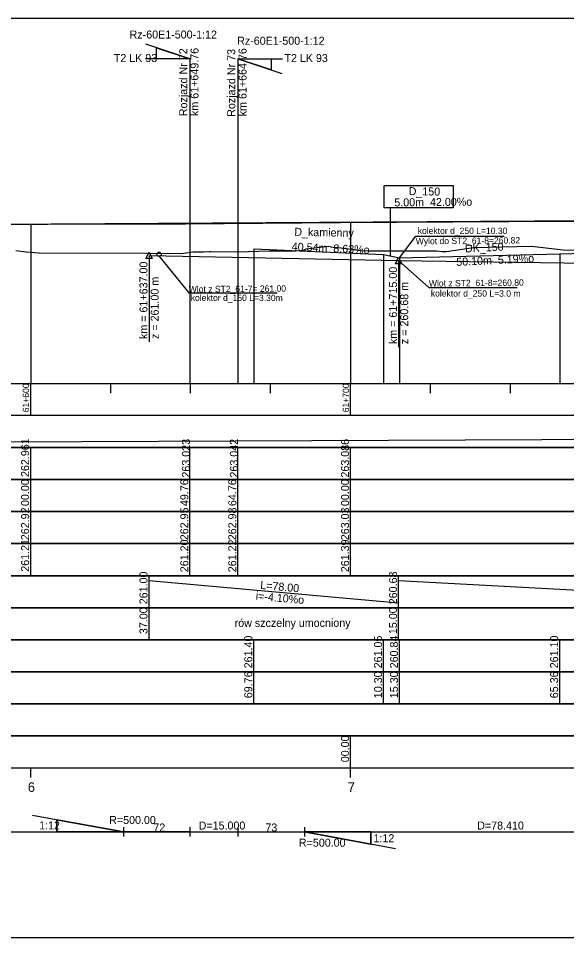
# Model space of a CAD drawing. Extents: x 6445630 to 6518227, y 5499240 to 5511716.
# Drawn here: x 6460827.4 to 6460998.7, y 5508418.3 to 5508705.3 of the extents above; entities that cross this region are included whole.
import ezdxf

# ---------------------------------------------------------------- set-up
doc = ezdxf.new("R2010")
doc.units = 0
for name, color, linetype in [('TOR_PROF-drenaze', 7, 'Continuous'), ('TOR_PROF-drenokolektory', 7, 'Continuous'), ('TOR_PROF-obiekty+opisy', 7, 'Continuous'), ('TOR_PROF-opisy glowne', 7, 'Continuous'), ('TOR_PROF-opisy pomocnicze', 7, 'Continuous'), ('TOR_PROF-rowy otwarte', 7, 'Continuous'), ('TOR_PROF-rozjazdy', 7, 'Continuous'), ('TOR_PROF-tabelka-geometria T1', 7, 'Continuous'), ('TOR_PROF-tabelka-kilometracja', 7, 'Continuous'), ('TOR_PROF-tabelka-odleglosci T1', 7, 'Continuous'), ('TOR_PROF-tabelka-pochylenia proj T1', 7, 'Continuous'), ('TOR_PROF-tabelka-rodzaj rowu T1', 7, 'Continuous'), ('TOR_PROF-tabelka-rodzaj rurociagow T1', 7, 'Continuous'), ('TOR_PROF-tabelka-rowyT1', 7, 'Continuous'), ('TOR_PROF-tabelka-rurociagi T1', 7, 'Continuous'), ('TOR_PROF-tabelka-rzedne istn T1', 7, 'Continuous'), ('TOR_PROF-tabelka-rzedne proj T1', 7, 'Continuous'), ('TOR_PROF-tabelka-teren istniejacy T1', 7, 'Continuous'), ('TOR_PROF-tabelka-warstwa ochronna T1', 7, 'Continuous'), ('TOR_PROF-tor istniejacy T2', 7, 'Continuous'), ('TOR_PROF-tor projektowany', 7, 'Continuous'), ('TOR_PROF-uklad odniesienia', 7, 'Continuous'), ('TOR_PROF-warstwa ochronna', 7, 'Continuous'), ('TOR_RAMKI-dodatkowe3', 7, 'Continuous'), ('TOR_RAMKI-MASKA WYCIECIA', 7, 'Continuous'), ('TOR_W-warstwa dodatkowa 1', 7, 'Continuous')]:
    doc.layers.add(name, color=color, linetype=linetype)

msp = doc.modelspace()

# ---------------------------------------------------------------- linework, layer by layer
at = {"layer": 'TOR_PROF-drenaze'}
for points in [[(6460900.98, 5508633.29), (6460941.52, 5508631.54)], [(6460996.57, 5508631.79), (6461109.37, 5508634.79)], [(6460941.52, 5508631.54), (6460946.52, 5508630.49), (6460946.52, 5508630.49)], [(6460946.52, 5508630.49), (6460996.57, 5508631.79)]]:
    msp.add_lwpolyline(points, dxfattribs=at)
at = {"layer": 'TOR_PROF-drenokolektory'}
for points in [[(6460900.98, 5508633.29), (6460900.98, 5508596.29), (6460900.98, 5508591.29), (6460900.98, 5508591.29)], [(6460900.98, 5508633.29), (6460900.98, 5508596.29), (6460900.98, 5508591.29), (6460900.98, 5508591.29)], [(6460900.98, 5508633.29), (6460900.98, 5508596.29), (6460900.98, 5508591.29), (6460900.98, 5508591.29)], [(6460941.52, 5508631.54), (6460941.52, 5508596.29), (6460941.52, 5508591.29), (6460941.52, 5508591.29)], [(6460941.52, 5508631.54), (6460941.52, 5508596.29), (6460941.52, 5508591.29), (6460941.52, 5508591.29)], [(6460941.52, 5508631.54), (6460941.52, 5508596.29), (6460941.52, 5508591.29), (6460941.52, 5508591.29)], [(6460941.52, 5508631.54), (6460941.52, 5508596.29), (6460941.52, 5508591.29), (6460941.52, 5508591.29)], [(6460941.52, 5508631.54), (6460941.52, 5508596.29), (6460941.52, 5508591.29), (6460941.52, 5508591.29)], [(6460946.52, 5508630.49), (6460946.52, 5508596.29), (6460946.52, 5508591.29), (6460946.52, 5508591.29)], [(6460946.52, 5508630.49), (6460946.52, 5508596.29), (6460946.52, 5508591.29), (6460946.52, 5508591.29)], [(6460946.52, 5508630.49), (6460946.52, 5508596.29), (6460946.52, 5508591.29), (6460946.52, 5508591.29)], [(6460996.57, 5508631.79), (6460996.57, 5508596.29), (6460996.57, 5508591.29), (6460996.57, 5508591.29)], [(6460996.57, 5508631.79), (6460996.57, 5508596.29), (6460996.57, 5508591.29), (6460996.57, 5508591.29)]]:
    msp.add_lwpolyline(points, dxfattribs=at)
at = {"layer": 'TOR_PROF-obiekty+opisy'}
for p, q in [((6460946.52, 5508630.49), (6460951.56, 5508637.3)), ((6460951.56, 5508637.3), (6460979.2, 5508637.3)), ((6460871.21, 5508631.23), (6460880.61, 5508619.65)), ((6460946.21, 5508629.69), (6460955.67, 5508621.23)), ((6460955.67, 5508621.23), (6460983.31, 5508621.23)), ((6460880.61, 5508619.65), (6460908.25, 5508619.65))]:
    msp.add_line(p, q, dxfattribs=at)
msp.add_circle((6460871.33, 5508631.65), 0.683, dxfattribs=at)
at = {"layer": 'TOR_PROF-opisy glowne'}
msp.add_line((6460943.66, 5508631.09), (6460943.66, 5508646.09), dxfattribs=at)
msp.add_lwpolyline([(6460941.69, 5508653.15), (6460963.25, 5508653.15), (6460963.25, 5508646.09), (6460941.69, 5508646.09)], close=True, dxfattribs=at)
at = {"layer": 'TOR_PROF-opisy pomocnicze'}
for p, q in [((6460868.21, 5508631.29), (6460868.21, 5508604.29)), ((6460946.21, 5508629.69), (6460946.21, 5508602.69))]:
    msp.add_line(p, q, dxfattribs=at)
for points in [[(6460868.21, 5508632.29), (6460869.21, 5508630.29), (6460867.21, 5508630.29)], [(6460946.21, 5508630.69), (6460947.21, 5508628.69), (6460945.21, 5508628.69)]]:
    msp.add_lwpolyline(points, close=True, dxfattribs=at)
at = {"layer": 'TOR_PROF-rowy otwarte'}
for p, q in [((6460868.21, 5508631.29), (6460946.21, 5508629.69)), ((6460946.21, 5508629.69), (6461076.21, 5508627.79))]:
    msp.add_line(p, q, dxfattribs=at)
for points in [[(6460900.98, 5508633.29), (6460900.98, 5508596.29), (6460900.98, 5508591.29), (6460900.98, 5508591.29)], [(6460941.52, 5508631.54), (6460941.52, 5508596.29), (6460941.52, 5508591.29), (6460941.52, 5508591.29)], [(6460946.52, 5508630.49), (6460946.52, 5508596.29), (6460946.52, 5508591.29), (6460946.52, 5508591.29)], [(6460996.57, 5508631.79), (6460996.57, 5508596.29), (6460996.57, 5508591.29), (6460996.57, 5508591.29)]]:
    msp.add_lwpolyline(points, dxfattribs=at)
at = {"layer": 'TOR_PROF-rozjazdy'}
for p, q in [((6460831.73, 5508456.56), (6460860.18, 5508451.29)), ((6460839.38, 5508451.29), (6460860.18, 5508451.29)), ((6460860.18, 5508452.77), (6460860.18, 5508449.81)), ((6460880.98, 5508452.77), (6460880.98, 5508449.81)), ((6460895.97, 5508452.77), (6460895.97, 5508449.81)), ((6460916.77, 5508452.77), (6460916.77, 5508449.81)), ((6460937.57, 5508451.29), (6460916.77, 5508451.29)), ((6460945.22, 5508446.02), (6460916.77, 5508451.29))]:
    msp.add_line(p, q, dxfattribs=at)
for points in [[(6460860.18, 5508451.29), (6460839.38, 5508455.08), (6460839.38, 5508451.29)], [(6460880.98, 5508451.29), (6460860.18, 5508451.29), (6460839.38, 5508451.29), (6460839.38, 5508455.08), (6460860.18, 5508451.29)], [(6460895.97, 5508451.29), (6460916.77, 5508451.29), (6460937.57, 5508451.29), (6460937.57, 5508447.5), (6460916.77, 5508451.29)], [(6460916.77, 5508451.29), (6460937.57, 5508447.5), (6460937.57, 5508451.29)]]:
    msp.add_lwpolyline(points, dxfattribs=at)
at = {"layer": 'TOR_PROF-tabelka-geometria T1'}
for points in [[(6452331.21, 5508451.29), (6462731.21, 5508451.29)], [(6460674.08, 5508451.29), (6461733.15, 5508451.29), (6461733.15, 5508453.96), (6461818.15, 5508453.96), (6461818.15, 5508451.29), (6461907.6, 5508451.29), (6461907.6, 5508448.62), (6461992.6, 5508448.62), (6461992.6, 5508451.29), (6462728.4, 5508451.29)]]:
    msp.add_lwpolyline(points, dxfattribs=at)
at = {"layer": 'TOR_PROF-tabelka-kilometracja'}
for points in [[(6460831.21, 5508468.29), (6460831.21, 5508471.29)], [(6460931.21, 5508468.29), (6460931.21, 5508471.29)]]:
    msp.add_lwpolyline(points, dxfattribs=at)
at = {"layer": 'TOR_PROF-tabelka-odleglosci T1'}
msp.add_lwpolyline([(6452331.21, 5508551.29), (6462731.21, 5508551.29), (6462731.21, 5508561.29), (6452331.21, 5508561.29)], close=True, dxfattribs=at)
for points in [[(6460831.21, 5508551.29), (6460831.21, 5508561.29)], [(6460880.98, 5508551.29), (6460880.98, 5508561.29)], [(6460895.97, 5508551.29), (6460895.97, 5508561.29)], [(6460931.21, 5508551.29), (6460931.21, 5508561.29)]]:
    msp.add_lwpolyline(points, dxfattribs=at)
at = {"layer": 'TOR_PROF-tabelka-pochylenia proj T1'}
msp.add_lwpolyline([(6452331.21, 5508571.29), (6462731.21, 5508571.29), (6462731.21, 5508581.29), (6452331.21, 5508581.29)], close=True, dxfattribs=at)
msp.add_lwpolyline([(6460751.21, 5508572.79), (6462357.21, 5508579.79)], dxfattribs=at)
at = {"layer": 'TOR_PROF-tabelka-rodzaj rowu T1'}
for points in [[(6452331.21, 5508511.29), (6462731.21, 5508511.29), (6462731.21, 5508521.29), (6452331.21, 5508521.29)], [(6452331.21, 5508511.29), (6462731.21, 5508511.29), (6462731.21, 5508521.29), (6452331.21, 5508521.29)], [(6452331.21, 5508491.29), (6462731.21, 5508491.29), (6462731.21, 5508501.29), (6452331.21, 5508501.29)]]:
    msp.add_lwpolyline(points, close=True, dxfattribs=at)
for points in [[(6460868.21, 5508511.29), (6460868.21, 5508521.29)], [(6460946.21, 5508511.29), (6460946.21, 5508521.29)], [(6460900.98, 5508491.29), (6460900.98, 5508501.29)], [(6460941.52, 5508491.29), (6460941.52, 5508501.29)], [(6460946.52, 5508491.29), (6460946.52, 5508501.29)], [(6460996.57, 5508491.29), (6460996.57, 5508501.29)]]:
    msp.add_lwpolyline(points, dxfattribs=at)
at = {"layer": 'TOR_PROF-tabelka-rowyT1'}
msp.add_lwpolyline([(6452331.21, 5508521.29), (6462731.21, 5508521.29), (6462731.21, 5508531.29), (6452331.21, 5508531.29)], close=True, dxfattribs=at)
msp.add_lwpolyline([(6452331.21, 5508521.29), (6462731.21, 5508521.29), (6462731.21, 5508531.29), (6452331.21, 5508531.29)], close=True, dxfattribs=at)
msp.add_lwpolyline([(6452331.21, 5508521.29), (6462731.21, 5508521.29), (6462731.21, 5508531.29), (6452331.21, 5508531.29)], close=True, dxfattribs=at)
for points in [[(6460868.21, 5508521.29), (6460868.21, 5508531.29)], [(6460868.21, 5508529.79), (6460946.21, 5508522.79)], [(6460946.21, 5508521.29), (6460946.21, 5508531.29)], [(6460946.21, 5508529.79), (6461076.21, 5508522.79)]]:
    msp.add_lwpolyline(points, dxfattribs=at)
at = {"layer": 'TOR_PROF-tabelka-rurociagi T1'}
msp.add_lwpolyline([(6452331.21, 5508501.29), (6462731.21, 5508501.29), (6462731.21, 5508511.29), (6452331.21, 5508511.29)], close=True, dxfattribs=at)
for points in [[(6460900.98, 5508501.29), (6460900.98, 5508511.29)], [(6460941.52, 5508501.29), (6460941.52, 5508511.29)], [(6460946.52, 5508501.29), (6460946.52, 5508511.29)], [(6460996.57, 5508501.29), (6460996.57, 5508511.29)]]:
    msp.add_lwpolyline(points, dxfattribs=at)
at = {"layer": 'TOR_PROF-tabelka-rzedne istn T1'}
msp.add_lwpolyline([(6452331.21, 5508541.29), (6462731.21, 5508541.29), (6462731.21, 5508551.29), (6452331.21, 5508551.29)], close=True, dxfattribs=at)
for points in [[(6460831.21, 5508541.29), (6460831.21, 5508551.29)], [(6460880.98, 5508541.29), (6460880.98, 5508551.29)], [(6460895.97, 5508541.29), (6460895.97, 5508551.29)], [(6460931.21, 5508541.29), (6460931.21, 5508551.29)], [(6460831.21, 5508531.29), (6460831.21, 5508541.29)], [(6460831.21, 5508531.29), (6460831.21, 5508541.29)], [(6460831.21, 5508531.29), (6460831.21, 5508541.29)], [(6460831.21, 5508531.29), (6460831.21, 5508541.29)], [(6460880.98, 5508531.29), (6460880.98, 5508541.29)], [(6460895.97, 5508531.29), (6460895.97, 5508541.29)], [(6460931.21, 5508531.29), (6460931.21, 5508541.29)], [(6460931.21, 5508531.29), (6460931.21, 5508541.29)], [(6460931.21, 5508531.29), (6460931.21, 5508541.29)], [(6460931.21, 5508531.29), (6460931.21, 5508541.29)]]:
    msp.add_lwpolyline(points, dxfattribs=at)
at = {"layer": 'TOR_PROF-tabelka-rzedne proj T1'}
msp.add_lwpolyline([(6452331.21, 5508561.29), (6462731.21, 5508561.29), (6462731.21, 5508571.29), (6452331.21, 5508571.29)], close=True, dxfattribs=at)
for points in [[(6460831.21, 5508561.29), (6460831.21, 5508571.29)], [(6460880.98, 5508561.29), (6460880.98, 5508571.29)], [(6460895.97, 5508561.29), (6460895.97, 5508571.29)], [(6460931.21, 5508561.29), (6460931.21, 5508571.29)]]:
    msp.add_lwpolyline(points, dxfattribs=at)
at = {"layer": 'TOR_PROF-tabelka-teren istniejacy T1'}
msp.add_lwpolyline([(6452331.21, 5508531.29), (6462731.21, 5508531.29), (6462731.21, 5508541.29), (6452331.21, 5508541.29)], close=True, dxfattribs=at)
msp.add_lwpolyline([(6452331.21, 5508531.29), (6462731.21, 5508531.29), (6462731.21, 5508541.29), (6452331.21, 5508541.29)], close=True, dxfattribs=at)
msp.add_lwpolyline([(6452331.21, 5508531.29), (6462731.21, 5508531.29), (6462731.21, 5508541.29), (6452331.21, 5508541.29)], close=True, dxfattribs=at)
msp.add_lwpolyline([(6452331.21, 5508531.29), (6462731.21, 5508531.29), (6462731.21, 5508541.29), (6452331.21, 5508541.29)], close=True, dxfattribs=at)
at = {"layer": 'TOR_PROF-tabelka-warstwa ochronna T1'}
msp.add_lwpolyline([(6452331.21, 5508481.29), (6462731.21, 5508481.29), (6462731.21, 5508491.29), (6452331.21, 5508491.29)], close=True, dxfattribs=at)
at = {"layer": 'TOR_PROF-tor istniejacy T2'}
msp.add_lwpolyline([(6461480.33, 5508644.34), (6461430.88, 5508644.14), (6461380.73, 5508643.89), (6461331.54, 5508643.64), (6461280.86, 5508643.34), (6461229.91, 5508643.04), (6461180.28, 5508642.79), (6461130.45, 5508642.54), (6461080.72, 5508642.24), (6461030.67, 5508641.99), (6460980.62, 5508641.74), (6460928.07, 5508641.44), (6460879.61, 5508641.04), (6460836.6, 5508640.89), (6460803.37, 5508640.79)], dxfattribs=at)
at = {"layer": 'TOR_PROF-tor projektowany'}
msp.add_line((6460751.21, 5508640.59), (6462357.21, 5508650.69), dxfattribs=at)
msp.add_line((6460751.21, 5508640.59), (6462357.21, 5508650.69), dxfattribs=at)
for points in [[(6460831.21, 5508641.09), (6460831.21, 5508596.29), (6460831.21, 5508591.29), (6460831.21, 5508591.29)], [(6460831.21, 5508641.09), (6460831.21, 5508596.29), (6460831.21, 5508591.29), (6460831.21, 5508591.29)], [(6460931.21, 5508641.72), (6460931.21, 5508596.29), (6460931.21, 5508591.29), (6460931.21, 5508591.29)], [(6460931.21, 5508641.72), (6460931.21, 5508596.29), (6460931.21, 5508591.29), (6460931.21, 5508591.29)]]:
    msp.add_lwpolyline(points, dxfattribs=at)
at = {"layer": 'TOR_PROF-uklad odniesienia'}
for p, q in [((6452331.21, 5508591.29), (6462731.21, 5508591.29)), ((6452331.21, 5508591.29), (6462731.21, 5508591.29)), ((6460831.21, 5508581.29), (6460831.21, 5508591.29)), ((6460831.21, 5508581.29), (6460831.21, 5508591.29)), ((6460856.21, 5508588.29), (6460856.21, 5508591.29)), ((6460856.21, 5508588.29), (6460856.21, 5508591.29)), ((6460881.21, 5508588.29), (6460881.21, 5508591.29)), ((6460881.21, 5508588.29), (6460881.21, 5508591.29)), ((6460906.21, 5508588.29), (6460906.21, 5508591.29)), ((6460906.21, 5508588.29), (6460906.21, 5508591.29)), ((6460931.21, 5508581.29), (6460931.21, 5508591.29)), ((6460931.21, 5508581.29), (6460931.21, 5508591.29)), ((6460956.21, 5508588.29), (6460956.21, 5508591.29)), ((6460956.21, 5508588.29), (6460956.21, 5508591.29)), ((6460981.21, 5508588.29), (6460981.21, 5508591.29)), ((6460981.21, 5508588.29), (6460981.21, 5508591.29))]:
    msp.add_line(p, q, dxfattribs=at)
at = {"layer": 'TOR_PROF-warstwa ochronna'}
msp.add_lwpolyline([(6452331.21, 5508471.29), (6462731.21, 5508471.29), (6462731.21, 5508481.29), (6452331.21, 5508481.29)], close=True, dxfattribs=at)
msp.add_lwpolyline([(6460931.21, 5508471.29), (6460931.21, 5508481.29)], dxfattribs=at)
at = {"layer": 'TOR_RAMKI-dodatkowe3'}
for p, q in [((6460826.54, 5508632.87), (6460829.76, 5508632.42)), ((6460829.76, 5508632.42), (6460833.77, 5508632.14)), ((6460833.77, 5508632.14), (6460833.83, 5508632.13)), ((6460833.83, 5508632.13), (6460867.41, 5508631.97)), ((6460879.11, 5508632), (6460881.88, 5508632.42)), ((6460881.88, 5508632.42), (6460885.2, 5508632.45)), ((6460885.2, 5508632.45), (6460887.06, 5508632.52)), ((6460887.06, 5508632.52), (6460887.51, 5508632.51)), ((6460887.51, 5508632.51), (6460895.74, 5508632.39)), ((6460895.74, 5508632.39), (6460905.94, 5508632.75)), ((6460905.94, 5508632.75), (6460914.11, 5508632.7)), ((6460914.11, 5508632.7), (6460916.32, 5508632.82)), ((6460916.32, 5508632.82), (6460917.35, 5508633.39)), ((6460917.35, 5508633.39), (6460924.2, 5508634.2)), ((6460924.2, 5508634.2), (6460926.11, 5508633.76)), ((6460926.11, 5508633.76), (6460927.38, 5508633.74)), ((6460927.38, 5508633.74), (6460933.82, 5508632.91)), ((6460933.82, 5508632.91), (6460934.33, 5508632.84)), ((6460934.33, 5508632.84), (6460936.61, 5508632.76)), ((6460936.61, 5508632.76), (6460958.02, 5508632.74)), ((6460958.02, 5508632.74), (6460959.86, 5508632.54)), ((6460959.86, 5508632.54), (6460961.14, 5508632.46)), ((6460961.14, 5508632.46), (6460969.59, 5508633.71)), ((6460969.59, 5508633.71), (6460987.72, 5508634.13)), ((6460987.72, 5508634.13), (6460997.59, 5508633.04)), ((6460997.59, 5508633.04), (6461002.64, 5508632.9)), ((6460867.41, 5508631.97), (6460874.29, 5508631.86)), ((6460874.29, 5508631.86), (6460879.11, 5508632))]:
    msp.add_line(p, q, dxfattribs=at)
at = {"layer": 'TOR_RAMKI-MASKA WYCIECIA'}
msp.add_lwpolyline([(6460741.75, 5508418.29), (6462761.75, 5508418.29), (6462761.75, 5508705.29), (6460741.75, 5508705.29)], close=True, dxfattribs=at)
at = {"layer": 'TOR_W-warstwa dodatkowa 1'}
for p, q in [((6460880.98, 5508692.67), (6460867.2, 5508697.25)), ((6460880.98, 5508692.67), (6460867.06, 5508692.67)), ((6460880.98, 5508692.67), (6460880.98, 5508591.29)), ((6460895.97, 5508692.67), (6460895.97, 5508591.29)), ((6460895.97, 5508692.67), (6460909.89, 5508692.67)), ((6460895.97, 5508692.67), (6460909.75, 5508688.09))]:
    msp.add_line(p, q, dxfattribs=at)
for points in [[(6460870.58, 5508696.13), (6460880.98, 5508692.67), (6460870.58, 5508692.67), (6460870.58, 5508696.13)], [(6460880.98, 5508692.67), (6460870.58, 5508692.67), (6460870.58, 5508696.13), (6460880.98, 5508692.67)], [(6460906.37, 5508689.21), (6460895.97, 5508692.67), (6460906.37, 5508692.67), (6460906.37, 5508689.21)], [(6460895.97, 5508692.67), (6460906.37, 5508692.67), (6460906.37, 5508689.21), (6460895.97, 5508692.67)]]:
    msp.add_lwpolyline(points, dxfattribs=at)

# ---------------------------------------------------------------- texts
at = {"layer": 'TOR_PROF-drenaze'}
for s, rotation, p in [('D_150  ', 359.0503, (6460949.34, 5508650.11)), ('5.00m  42.00%o  ', 0.5263, (6460944.88, 5508646.58)), ('D_kamienny', 358.8427, (6460913.59, 5508637.42)), ('40.54m  8.63%o  ', 357.5283, (6460912.76, 5508632.82)), ('DK_150', 2.859, (6460967.01, 5508632.2)), ('50.10m  5.19%o  ', 2.859, (6460964.29, 5508627.99))]:
    msp.add_text(s, height=2.5, rotation=rotation, dxfattribs=at).set_placement(p)
at = {"layer": 'TOR_PROF-opisy glowne'}
for s, rotation, p in [(' kolektor d_250 L=10.30', 359.8879, (6460951.44, 5508638)), ('Wylot do ST2_61-8=260.82', 0.4945, (6460951.57, 5508634.74)), ('Wlot z ST2_61-8=260.80', 0.4945, (6460955.68, 5508621.55)), ('Wlot z ST2_61-7= 261.00', 0.4945, (6460880.62, 5508619.71)), (' kolektor d_150 L=3.30m ', 359.8879, (6460880.48, 5508617.08)), (' kolektor d_250 L=3.0 m', 359.8879, (6460955.54, 5508618.45))]:
    msp.add_text(s, height=2, rotation=rotation, dxfattribs=at).set_placement(p)
at = {"layer": 'TOR_PROF-opisy pomocnicze'}
for s, p in [('km = 61+637.00', (6460867.71, 5508605.19)), ('km = 61+715.00', (6460945.71, 5508603.59)), ('z = 261.00 m', (6460871.21, 5508605.19)), ('z = 260.68 m', (6460949.21, 5508603.59))]:
    msp.add_text(s, height=2.5, rotation=90, dxfattribs=at).set_placement(p)
at = {"layer": 'TOR_PROF-rozjazdy'}
for s, p in [('1:12', (6460833.86, 5508452.07)), ('R=500.00', (6460855.74, 5508453.77)), ('72', (6460869.55, 5508451.42)), ('73', (6460904.57, 5508451.42)), ('R=500.00', (6460915.04, 5508446.69)), ('1:12', (6460938.36, 5508448.08))]:
    msp.add_text(s, height=2.5, dxfattribs=at).set_placement(p)
at = {"layer": 'TOR_PROF-tabelka-geometria T1'}
for s, p in [('D=15.000', (6460883.71, 5508452.04)), ('D=78.410', (6460970.77, 5508452.04))]:
    msp.add_text(s, height=2.5, dxfattribs=at).set_placement(p)
at = {"layer": 'TOR_PROF-tabelka-kilometracja'}
for s, p in [('6', (6460830.32, 5508463.79)), ('7', (6460930.32, 5508463.79))]:
    msp.add_text(s, height=3, dxfattribs=at).set_placement(p)
at = {"layer": 'TOR_PROF-tabelka-odleglosci T1'}
for s, p in [('00.00', (6460830.71, 5508553.03)), ('49.76', (6460880.48, 5508553.02)), ('64.76', (6460895.47, 5508553.02)), ('00.00', (6460930.71, 5508553.03))]:
    msp.add_text(s, height=2.5, rotation=90, dxfattribs=at).set_placement(p)
at = {"layer": 'TOR_PROF-tabelka-rodzaj rowu T1'}
for s, p in [('37.00', (6460867.71, 5508513.04)), ('15.00', (6460945.71, 5508513.04))]:
    msp.add_text(s, height=2.5, rotation=90, dxfattribs=at).set_placement(p)
at = {"layer": 'TOR_PROF-tabelka-rodzaj rurociagow T1'}
for s, p in [('69.76', (6460900.48, 5508493.03)), ('10.30', (6460941.02, 5508493.04)), ('15.30', (6460946.02, 5508493.04)), ('65.36', (6460996.07, 5508493.03))]:
    msp.add_text(s, height=2.5, rotation=90, dxfattribs=at).set_placement(p)
at = {"layer": 'TOR_PROF-tabelka-rowyT1'}
for s, rotation, p in [('261.00', 90, (6460867.71, 5508522.36)), ('260.68', 90, (6460945.71, 5508522.35)), ('L=78.00', 354.8718, (6460902.88, 5508527.18)), ('i=-4.10%o', 354.8718, (6460901.47, 5508523.79)), ('rów szczelny umocniony', 0.087, (6460894.96, 5508515.27))]:
    msp.add_text(s, height=2.5, rotation=rotation, dxfattribs=at).set_placement(p)
at = {"layer": 'TOR_PROF-tabelka-rurociagi T1'}
for s, p in [('261.40', (6460900.48, 5508502.36)), ('261.05', (6460941.02, 5508502.35)), ('260.84', (6460946.02, 5508502.36)), ('261.10', (6460996.07, 5508502.36))]:
    msp.add_text(s, height=2.5, rotation=90, dxfattribs=at).set_placement(p)
at = {"layer": 'TOR_PROF-tabelka-rzedne istn T1'}
for s, p in [('262.92', (6460830.71, 5508542.36)), ('262.95', (6460880.48, 5508542.35)), ('262.98', (6460895.47, 5508542.35)), ('263.03', (6460930.71, 5508542.35)), ('261.21', (6460830.71, 5508532.52)), ('261.20', (6460880.48, 5508532.36)), ('261.22', (6460895.47, 5508532.36)), ('261.39', (6460930.71, 5508532.36))]:
    msp.add_text(s, height=2.5, rotation=90, dxfattribs=at).set_placement(p)
at = {"layer": 'TOR_PROF-tabelka-rzedne proj T1'}
for s, p in [('262.961', (6460830.71, 5508562.09)), ('263.023', (6460880.98, 5508561.92)), ('263.042', (6460895.97, 5508561.93)), ('263.086', (6460930.71, 5508561.92))]:
    msp.add_text(s, height=2.5, rotation=90, dxfattribs=at).set_placement(p)
at = {"layer": 'TOR_PROF-uklad odniesienia'}
for s, p in [('61+600', (6460830.71, 5508582.31)), ('61+600', (6460830.71, 5508582.31)), ('61+700', (6460930.71, 5508582.31)), ('61+700', (6460930.71, 5508582.31))]:
    msp.add_text(s, height=2, rotation=90, dxfattribs=at).set_placement(p)
at = {"layer": 'TOR_PROF-warstwa ochronna'}
msp.add_text('00.00', height=2.5, rotation=90, dxfattribs=at).set_placement((6460930.71, 5508473.04))
at = {"layer": 'TOR_W-warstwa dodatkowa 1'}
for s, p in [('Rz-60E1-500-1:12', (6460862.12, 5508699)), ('Rz-60E1-500-1:12', (6460895.74, 5508697.06)), ('T2 LK 93', (6460857.19, 5508691.66)), ('T2 LK 93', (6460910.53, 5508691.66))]:
    msp.add_text(s, height=2.5, dxfattribs=at).set_placement(p)
for s, p in [('Rozjazd Nr 72', (6460880.14, 5508674.76)), ('km 61+649.76', (6460883.66, 5508674.8)), ('Rozjazd Nr 73', (6460895.14, 5508674.56)), ('km 61+664.76', (6460898.68, 5508674.72))]:
    msp.add_text(s, height=2.5, rotation=90, dxfattribs=at).set_placement(p)

doc.saveas('drawing.dxf')
